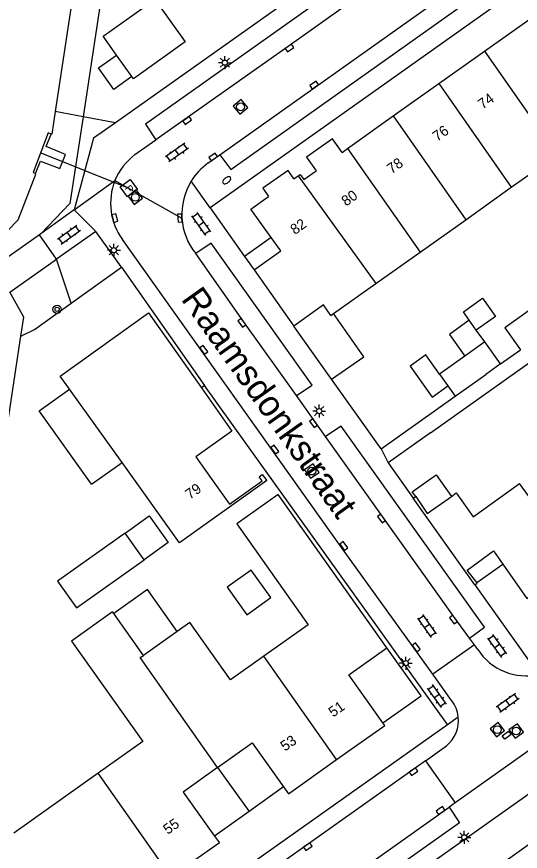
# Model space of a CAD drawing. Extents: x 124000 to 128010, y 398999 to 403000.
# Drawn here: x 126697.3 to 126745.8, y 399877.3 to 399957.9 of the extents above; entities that cross this region are included whole.
import ezdxf

# ---------------------------------------------------------------- set-up
doc = ezdxf.new("R2010")
doc.units = 0
for name, color, linetype in [('gg-afsc-erfafscheiding', 7, 'Continuous'), ('gg-afsc-hekwerk', 7, 'Continuous'), ('gg-afsc-muur', 7, 'Continuous'), ('gg-anno-huisnummerreeks BGT', 7, 'Continuous'), ('gg-anno-openbare ruimte label', 7, 'Continuous'), ('gg-bbg-gedigitaliseerde bebouwing', 7, 'Continuous'), ('gg-bbg-gedigitaliseerde bijgebouw', 7, 'Continuous'), ('gg-bbg-hoofdgebouw', 7, 'Continuous'), ('gg-bbg-luifel en loopbrug', 7, 'Continuous'), ('gg-bbg-tussenscheiding', 7, 'Continuous'), ('gg-knt-BGT kruinlijn', 7, 'Continuous'), ('gg-knt-bovenkant onderkant talud', 7, 'Continuous'), ('gg-knt-verharding', 7, 'Continuous'), ('gg-knt-verharding nz', 7, 'Continuous'), ('gg-kntw-beschoeiing', 7, 'Continuous'), ('gg-kwrk-duiker nz buis', 7, 'Continuous'), ('gg-kwrk-kunstwerk niveau 01', 7, 'Continuous'), ('gg-kwrk-uitstroombak niveau min 01', 7, 'Continuous'), ('gt-grn-groengrens', 7, 'Continuous'), ('gt-grn-weggrens', 7, 'Continuous'), ('gt-symb-boom', 7, 'Continuous'), ('gt-symb-brandkraan', 7, 'Continuous'), ('gt-symb-brandput', 7, 'Continuous'), ('gt-symb-klinker verharding', 7, 'Continuous'), ('gt-symb-kolk', 7, 'Continuous'), ('gt-symb-kolk center center', 7, 'Continuous'), ('gt-symb-lichtmast', 7, 'Continuous'), ('gt-symb-rioolschacht', 7, 'Continuous')]:
    doc.layers.add(name, color=color, linetype=linetype)

# ---------------------------------------------------------------- blocks, each defined once
blk = doc.blocks.new('gt0-LMAST')
at = {"layer": 'gt-symb-lichtmast'}
for p, q in [((-0.182, 0.173), (-0.447, 0.438)), ((-0.005, 0.246), (-0.005, 0.621)), ((0.172, 0.173), (0.437, 0.438)), ((-0.255, -0.004), (-0.63, -0.004)), ((-0.182, -0.181), (-0.447, -0.446)), ((-0.005, -0.254), (-0.005, -0.629)), ((0.437, -0.446), (0.172, -0.181)), ((0.245, -0.004), (0.62, -0.004))]:
    blk.add_line(p, q, dxfattribs=at)
blk.add_circle((-0.005, -0.004), 0.25, dxfattribs=at)
blk = doc.blocks.new('gt0-KOLKCC')
at = {"layer": 'gt-symb-kolk center center'}
blk.add_lwpolyline([(-0.375, 0.2), (0.375, 0.2), (0.375, -0.2), (-0.375, -0.2)], close=True, dxfattribs=at)
blk = doc.blocks.new('gt0-RS')
at = {"layer": 'gt-symb-rioolschacht'}
blk.add_lwpolyline([(-0.5, -0.5), (0.5, -0.5), (0.5, 0.5), (-0.5, 0.5)], close=True, dxfattribs=at)
blk.add_circle((0, 0), 0.375, dxfattribs=at)
blk = doc.blocks.new('gt0-KL1')
at = {"layer": 'gt-symb-klinker verharding'}
for p, q in [((-1.15, 0.3), (1.15, 0.3)), ((-1, -0.3), (-1, 0.3)), ((-0.5, 0.3), (-0.5, 0.45)), ((0, -0.3), (0, 0.3)), ((0.5, 0.3), (0.5, 0.45)), ((1, -0.3), (1, 0.3)), ((-1.15, -0.3), (1.15, -0.3)), ((-0.5, -0.45), (-0.5, -0.3)), ((0.5, -0.45), (0.5, -0.3))]:
    blk.add_line(p, q, dxfattribs=at)
blk = doc.blocks.new('gt0-KOLK')
at = {"layer": 'gt-symb-kolk'}
blk.add_lwpolyline([(0, 0), (0.375, 0), (0.375, 0.4), (-0.375, 0.4), (-0.375, 0), (0, 0)], dxfattribs=at)
blk = doc.blocks.new('gt0-BPUT')
at = {"layer": 'gt-symb-brandput'}
blk.add_lwpolyline([(-0.599, -0.599), (-0.599, 0.601), (0.601, 0.601), (0.601, -0.599)], close=True, dxfattribs=at)
blk.add_text('P', height=0.7, dxfattribs=at).set_placement((-0.233, -0.35))
blk = doc.blocks.new('gt0-BR')
at = {"layer": 'gt-symb-brandkraan'}
for centre, radius, start, end in [((-0.244, 0), 0.206, 107.56694, 252.43307), ((0.599, -2.664), 3, 106.89205, 107.56694), ((0, -0.691), 0.938, 73.10799, 106.89205), ((-0.599, -2.664), 3, 72.43309, 73.10799), ((0.244, 0), 0.206, 287.56695, 72.43309), ((0.599, 2.664), 3, 252.43307, 253.10797), ((0, 0.691), 0.938, 253.10797, 286.89206), ((-0.599, 2.664), 3, 286.89206, 287.56695)]:
    blk.add_arc(centre, radius, start, end, dxfattribs=at)
blk = doc.blocks.new('gt0-BOOM')
at = {"layer": 'gt-symb-boom'}
for radius in [0.4, 0.2]:
    blk.add_circle((0, 0), radius, dxfattribs=at)

msp = doc.modelspace()

# ---------------------------------------------------------------- linework, layer by layer
at = {"layer": 'gg-afsc-erfafscheiding'}
for p, q in [((126703.696, 399948.229), (126700.999, 399948.729)), ((126706.811, 399947.651), (126703.696, 399948.229)), ((126743.939, 399924.359), (126745.869, 399925.732)), ((126732.443, 399916.17), (126739.571, 399921.255))]:
    msp.add_line(p, q, dxfattribs=at)
at = {"layer": 'gg-afsc-hekwerk'}
for p, q in [((126737.182, 399917.708), (126771.217, 399941.907)), ((126703.569, 399930.961), (126707.394, 399933.702)), ((126707.394, 399933.702), (126715.402, 399922.282)), ((126702.552, 399930.233), (126703.569, 399930.961)), ((126699.015, 399927.699), (126702.552, 399930.233)), ((126715.402, 399922.282), (126715.096, 399922.048)), ((126737.182, 399917.708), (126733.107, 399914.811)), ((126733.107, 399914.811), (126735.517, 399911.42))]:
    msp.add_line(p, q, dxfattribs=at)
at = {"layer": 'gg-afsc-muur'}
msp.add_line((126732.443, 399916.17), (126727.66, 399922.899), dxfattribs=at)
at = {"layer": 'gg-bbg-gedigitaliseerde bebouwing'}
for p, q in [((126744.983, 399941.411), (126749.384, 399944.539)), ((126740.582, 399938.282), (126744.983, 399941.411)), ((126736.181, 399935.154), (126740.582, 399938.282)), ((126731.911, 399932.118), (126736.181, 399935.154)), ((126727.843, 399929.226), (126731.911, 399932.118)), ((126727.592, 399929.048), (126727.843, 399929.226)), ((126746.632, 399911.626), (126745.786, 399912.815))]:
    msp.add_line(p, q, dxfattribs=at)
at = {"layer": 'gg-bbg-gedigitaliseerde bijgebouw'}
for p, q in [((126742.428, 399926.486), (126740.503, 399925.118)), ((126743.939, 399924.359), (126742.428, 399926.486)), ((126740.503, 399925.118), (126738.061, 399923.385)), ((126743.939, 399924.359), (126742.513, 399923.345)), ((126739.571, 399921.255), (126742.513, 399923.345)), ((126738.867, 399922.248), (126739.571, 399921.255)), ((126707.735, 399908.035), (126701.23, 399903.381)), ((126709.572, 399905.468), (126707.735, 399908.035))]:
    msp.add_line(p, q, dxfattribs=at)
for points in [[(126746.843, 399929.624), (126744.358, 399927.858), (126745.869, 399925.732)], [(126738.061, 399923.385), (126736.749, 399925.228), (126735.218, 399924.138), (126737.337, 399921.16), (126738.867, 399922.248)], [(126701.23, 399903.381), (126703.066, 399900.815), (126709.572, 399905.468)], [(126717.575, 399902.83), (126719.471, 399900.163), (126721.782, 399901.806), (126719.886, 399904.473), (126717.575, 399902.83)]]:
    msp.add_lwpolyline(points, dxfattribs=at)
at = {"layer": 'gg-bbg-hoofdgebouw'}
for p, q in [((126742.396, 399954.553), (126746.796, 399957.682)), ((126737.995, 399951.424), (126742.396, 399954.553)), ((126733.594, 399948.295), (126737.995, 399951.424)), ((126729.193, 399945.166), (126733.594, 399948.295)), ((126728.658, 399944.785), (126729.193, 399945.166)), ((126724.023, 399942.241), (126724.435, 399942.532)), ((126720.173, 399933.44), (126724.024, 399928.014)), ((126707.456, 399914.849), (126702.393, 399921.938)), ((126735.517, 399911.42), (126735.761, 399911.553)), ((126741.469, 399903.046), (126735.517, 399911.42)), ((126709.508, 399896.226), (126706.648, 399900.27)), ((126712.774, 399898.535), (126709.508, 399896.226)), ((126705.158, 399884.851), (126697.008, 399879.067))]:
    msp.add_line(p, q, dxfattribs=at)
for points in [[(126728.658, 399944.785), (126727.727, 399946.094), (126725.231, 399944.324), (126726.164, 399943.012)], [(126724.023, 399942.241), (126723.477, 399943.032), (126721.02, 399941.333), (126721.584, 399940.518)], [(126724.435, 399942.532), (126724.611, 399942.656), (126724.963, 399942.158), (126726.164, 399943.012)], [(126721.817, 399936.571), (126719.87, 399939.307), (126721.584, 399940.518)], [(126720.173, 399933.44), (126722.745, 399935.267), (126721.817, 399936.571)], [(126727.592, 399929.048), (126726.878, 399930.062), (126724.024, 399928.014)], [(126702.393, 399921.938), (126701.494, 399923.198), (126709.995, 399929.294), (126715.096, 399922.048)], [(126715.096, 399922.048), (126718.042, 399917.864), (126714.579, 399915.395), (126716.049, 399913.303), (126717.802, 399910.832), (126720.962, 399913.073), (126720.678, 399913.474), (126720.97, 399913.693), (126721.415, 399913.101), (126713.002, 399907.083), (126707.456, 399914.849)], [(126739.208, 399911.58), (126739.674, 399911.913), (126741.294, 399909.615), (126745.786, 399912.815)], [(126732.983, 399896.97), (126722.489, 399911.747), (126718.511, 399908.937), (126725.407, 399899.184), (126721.111, 399896.146)], [(126735.761, 399911.553), (126736.876, 399909.916), (126739.208, 399911.58)], [(126741.647, 399903.261), (126740.741, 399904.457), (126743.251, 399906.315), (126744.15, 399905.04)], [(126744.15, 399905.04), (126746.484, 399901.733), (126747.525, 399902.448), (126748.408, 399901.263), (126752.126, 399903.91)], [(126741.469, 399903.046), (126741.679, 399903.218), (126741.647, 399903.261)], [(126706.648, 399900.27), (126706.534, 399900.431), (126702.564, 399897.61), (126709.469, 399887.91), (126705.158, 399884.851)], [(126721.111, 399896.146), (126717.896, 399893.873), (126713.991, 399899.396), (126712.774, 399898.535)], [(126732.589, 399889.717), (126729.303, 399894.351), (126732.983, 399896.97)], [(126728.135, 399886.17), (126732.774, 399889.456), (126732.589, 399889.717)], [(126716.664, 399885.419), (126719.996, 399887.793), (126723.031, 399883.534)], [(126723.031, 399883.534), (126723.495, 399882.883), (126728.135, 399886.17)], [(126716.664, 399885.419), (126713.332, 399883.044), (126716.36, 399878.795)], [(126743.437, 399873.655), (126742.458, 399874.983), (126746.655, 399877.982), (126747.606, 399876.616), (126750.767, 399878.874), (126750.311, 399879.491), (126750.6, 399879.699)], [(126716.36, 399878.795), (126716.831, 399878.134), (126712.197, 399874.852)]]:
    msp.add_lwpolyline(points, dxfattribs=at)
at = {"layer": 'gg-bbg-luifel en loopbrug'}
for p, q in [((126708.395, 399952.116), (126706.921, 399954.18)), ((126708.559, 399951.886), (126708.395, 399952.116)), ((126721.817, 399936.571), (126719.25, 399934.744)), ((126719.25, 399934.744), (126720.173, 399933.44)), ((126741.609, 399927.637), (126740.93, 399928.59)), ((126727.66, 399922.899), (126724.024, 399928.014)), ((126742.428, 399926.486), (126741.609, 399927.637)), ((126704.519, 399912.748), (126707.456, 399914.849)), ((126741.647, 399903.261), (126744.15, 399905.04)), ((126716.664, 399885.419), (126719.695, 399881.165)), ((126723.031, 399883.534), (126719.695, 399881.165)), ((126719.695, 399881.165), (126716.36, 399878.795))]:
    msp.add_line(p, q, dxfattribs=at)
for points in [[(126706.921, 399954.18), (126705.62, 399956.003), (126710.609, 399959.565), (126713.548, 399955.448), (126708.559, 399951.886)], [(126708.395, 399952.116), (126706.647, 399950.868), (126705.173, 399952.933), (126706.921, 399954.18)], [(126740.93, 399928.59), (126740.358, 399929.396), (126742.217, 399930.718), (126743.468, 399928.958), (126741.609, 399927.637)], [(126727.66, 399922.899), (126730.753, 399925.058), (126727.843, 399929.226)], [(126740.93, 399928.59), (126739.007, 399927.221), (126740.503, 399925.118)], [(126704.519, 399912.748), (126699.451, 399919.834), (126702.393, 399921.938)], [(126735.761, 399911.553), (126735.432, 399912.016), (126737.734, 399913.652), (126739.208, 399911.58)], [(126707.735, 399908.035), (126710.055, 399909.694), (126711.891, 399907.127), (126709.572, 399905.468)], [(126712.774, 399898.535), (126709.913, 399902.58), (126706.648, 399900.27)], [(126732.589, 399889.717), (126736.276, 399892.338), (126732.983, 399896.97)]]:
    msp.add_lwpolyline(points, dxfattribs=at)
at = {"layer": 'gg-bbg-tussenscheiding'}
for p, q in [((126742.396, 399954.553), (126749.384, 399944.539)), ((126737.995, 399951.424), (126744.983, 399941.411)), ((126733.594, 399948.295), (126740.582, 399938.282)), ((126729.193, 399945.166), (126736.181, 399935.154)), ((126724.435, 399942.532), (126731.911, 399932.118)), ((126738.061, 399923.385), (126738.867, 399922.248)), ((126728.135, 399886.17), (126721.111, 399896.146)), ((126712.197, 399874.852), (126705.158, 399884.851))]:
    msp.add_line(p, q, dxfattribs=at)
msp.add_lwpolyline([(126716.664, 399885.419), (126709.206, 399896.013), (126709.508, 399896.226)], dxfattribs=at)
at = {"layer": 'gg-knt-BGT kruinlijn'}
msp.add_line((126711.518, 400000), (126703.696, 399948.229), dxfattribs=at)
at = {"layer": 'gg-knt-bovenkant onderkant talud'}
msp.add_line((126702.552, 399930.233), (126701.144, 399934.462), dxfattribs=at)
msp.add_lwpolyline([(126703.696, 399948.229), (126702.43, 399939.849), (126699.624, 399936.914)], dxfattribs=at)
at = {"layer": 'gg-knt-verharding'}
for p, q in [((126798.074, 399997.795), (126715.935, 399939.424)), ((126751.806, 399979.503), (126706.811, 399947.651)), ((126708.699, 399944.567), (126710.713, 399945.99)), ((126715.722, 399943.736), (126716.886, 399944.562)), ((126702.841, 399939.232), (126699.624, 399936.914)), ((126715.935, 399939.424), (126719.25, 399934.744)), ((126704.92, 399937.149), (126701.144, 399934.462)), ((126707.394, 399933.702), (126704.92, 399937.149)), ((126699.624, 399936.914), (126699.482, 399936.812)), ((126738.818, 399889.563), (126715.402, 399922.282)), ((126727.076, 399917.353), (126724.273, 399921.321)), ((126732.443, 399916.17), (126733.107, 399914.811)), ((126741.469, 399903.046), (126746.967, 399895.331)), ((126741.428, 399897.249), (126740.953, 399897.909)), ((126741.428, 399897.249), (126737.407, 399894.415)), ((126741.758, 399896.791), (126741.428, 399897.249)), ((126739.218, 399891.89), (126737.407, 399894.415)), ((126747.857, 399887.889), (126739.572, 399882.007)), ((126736.694, 399886.064), (126738.727, 399887.508)), ((126736.694, 399886.064), (126704.82, 399863.426)), ((126736.694, 399886.064), (126739.572, 399882.007)), ((126739.572, 399882.007), (126738.975, 399881.583))]:
    msp.add_line(p, q, dxfattribs=at)
for points in [[(126716.886, 399944.562), (126717.931, 399943.12), (126795.896, 399998.54), (126794.899, 400000)], [(126753.32, 399976.267), (126752.262, 399977.706), (126709.716, 399947.493), (126710.713, 399945.99)], [(126706.811, 399947.651), (126704.689, 399946.149), (126702.841, 399939.232)], [(126737.407, 399894.415), (126728.623, 399906.661), (126707.501, 399936.376)], [(126724.273, 399921.321), (126725.772, 399922.328), (126716.033, 399936.011), (126714.553, 399935.013)], [(126740.953, 399897.909), (126742.387, 399898.958), (126728.574, 399918.365), (126727.076, 399917.353)], [(126693.97, 399862.017), (126703.072, 399868.461), (126705.102, 399865.645), (126738.818, 399889.563)], [(126747.79, 399883.651), (126710.883, 399857.449), (126711.732, 399856.229), (126690.637, 399841.225)], [(126738.975, 399881.583), (126739.991, 399880.07), (126710.75, 399859.306), (126709.624, 399860.736)]]:
    msp.add_lwpolyline(points, dxfattribs=at)
for centre, radius, start, end in [((126712.194, 399939.875), 5.851, 126.68125, 158.05792), ((126719.294, 399938.814), 6.082, 125.97105, 148.44072), ((126712.197, 399939.872), 5.855, 158.04698, 216.66673), ((126719.291, 399938.818), 6.077, 148.4532, 183.6106), ((126719.292, 399938.819), 6.079, 183.62341, 218.76767), ((126746.419, 399899.82), 5.559, 213.01293, 282.6197), ((126736.747, 399889.946), 3.144, 6.63171, 38.19052), ((126736.75, 399889.949), 3.141, 309.01326, 6.58909)]:
    msp.add_arc(centre, radius, start, end, dxfattribs=at)
at = {"layer": 'gg-knt-verharding nz'}
for p, q in [((126716.886, 399944.562), (126769.557, 399981.991)), ((126709.624, 399860.736), (126738.975, 399881.583))]:
    msp.add_line(p, q, dxfattribs=at)
for points in [[(126753.32, 399976.267), (126723.473, 399955.017), (126710.713, 399945.99)], [(126724.273, 399921.321), (126719.172, 399928.452), (126714.553, 399935.013)], [(126740.953, 399897.909), (126739.558, 399899.808), (126727.076, 399917.353)]]:
    msp.add_lwpolyline(points, dxfattribs=at)
at = {"layer": 'gg-kntw-beschoeiing'}
for p, q in [((126708.732, 400000), (126700.999, 399948.729)), ((126700.999, 399948.729), (126700.671, 399946.554)), ((126700.671, 399946.554), (126700.609, 399946.551)), ((126692.856, 399895.188), (126697.707, 399927.043))]:
    msp.add_line(p, q, dxfattribs=at)
for points in [[(126695.234, 399933.828), (126695.052, 399934.175), (126695.354, 399936.15), (126697.434, 399938.275), (126699.149, 399942.696), (126699.116, 399942.743)], [(126697.707, 399927.043), (126697.987, 399928.881), (126696.646, 399931.3)]]:
    msp.add_lwpolyline(points, dxfattribs=at)
at = {"layer": 'gg-kwrk-duiker nz buis'}
msp.add_line((126699.625, 399944.743), (126708.103, 399941.322), dxfattribs=at)
at = {"layer": 'gg-kwrk-kunstwerk niveau 01'}
for p, q in [((126699.482, 399936.812), (126695.234, 399933.828)), ((126701.144, 399934.462), (126699.482, 399936.812)), ((126696.646, 399931.3), (126701.144, 399934.462))]:
    msp.add_line(p, q, dxfattribs=at)
at = {"layer": 'gg-kwrk-uitstroombak niveau min 01'}
for points in [[(126700.609, 399946.551), (126700.341, 399946.654), (126698.878, 399942.834), (126699.116, 399942.743)], [(126699.116, 399942.743), (126699.596, 399943.92), (126701.445, 399943.218), (126702.013, 399944.593), (126700.147, 399945.345), (126700.609, 399946.551)]]:
    msp.add_lwpolyline(points, dxfattribs=at)
at = {"layer": 'gt-grn-groengrens'}
msp.add_line((126697.707, 399927.043), (126699.015, 399927.699), dxfattribs=at)
at = {"layer": 'gt-grn-weggrens'}
for p, q in [((126702.841, 399939.232), (126706.767, 399942.061)), ((126706.767, 399942.061), (126713.226, 399938.435)), ((126715.935, 399939.424), (126714.112, 399941.997)), ((126704.92, 399937.149), (126702.841, 399939.232)), ((126738.818, 399889.563), (126739.87, 399890.309))]:
    msp.add_line(p, q, dxfattribs=at)

# ---------------------------------------------------------------- block references
at = {"layer": 'gt-symb-boom'}
msp.add_blockref('gt0-BOOM', (126701.188, 399929.632), dxfattribs=at)
at = {"layer": 'gt-symb-brandkraan', "rotation": 36.824033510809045}
msp.add_blockref('gt0-BR', (126717.549, 399942.095), dxfattribs=at)
at = {"layer": 'gt-symb-brandput', "rotation": -53.3364075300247}
msp.add_blockref('gt0-BPUT', (126708.103, 399941.322), dxfattribs=at)
at = {"layer": 'gt-symb-klinker verharding'}
for p, rotation in [((126712.738, 399944.767), -144.68878656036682), ((126715.106, 399937.881), 125.47103932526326), ((126702.336, 399936.851), 35.804105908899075), ((126736.869, 399899.063), 125.51769786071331), ((126743.633, 399897.148), 125.47103932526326), ((126737.813, 399892.301), 125.47103932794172), ((126744.629, 399891.639), -144.68878655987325)]:
    msp.add_blockref('gt0-KL1', p, dxfattribs=dict(at, rotation=rotation))
at = {"layer": 'gt-symb-kolk'}
for p, rotation in [((126723.473, 399955.017), -144.56219854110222), ((126726.083, 399951.118), 35.47103932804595), ((126713.622, 399948.027), -144.6420574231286), ((126716.35, 399944.18), 35.23135738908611), ((126706.551, 399938.389), -75.28268885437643), ((126713.223, 399938.457), 93.38328761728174), ((126719.172, 399928.452), 125.59763149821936), ((126715.163, 399925.601), -54.56219853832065), ((126726.08, 399918.752), 125.43780146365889), ((126722.018, 399915.989), -54.482302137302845), ((126732.623, 399909.557), 125.43780145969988), ((126728.664, 399906.677), -54.355799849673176), ((126739.558, 399899.808), 126.29695894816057), ((126735.647, 399896.894), -54.355799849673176), ((126735.662, 399884.841), 35.39110751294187), ((126738.03, 399881.415), -144.60889248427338), ((126725.47, 399877.603), 35.35794257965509)]:
    msp.add_blockref('gt0-KOLK', p, dxfattribs=dict(at, rotation=rotation))
at = {"layer": 'gt-symb-kolk center center', "rotation": 35.39110751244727}
msp.add_blockref('gt0-KOLKCC', (126744.536, 399888.538), dxfattribs=at)
at = {"layer": 'gt-symb-lichtmast'}
for p in [(126717.371, 399953.444), (126706.67, 399935.347), (126726.46, 399919.814), (126734.805, 399895.48), (126740.456, 399878.672)]:
    msp.add_blockref('gt0-LMAST', p, dxfattribs=at)
at = {"layer": 'gt-symb-rioolschacht'}
for p, rotation in [((126718.874, 399949.175), -49.46084825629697), ((126708.726, 399940.452), 37.397320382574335), ((126725.746, 399914.021), 125.23135738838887), ((126743.636, 399889.058), 128.1765376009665), ((126745.457, 399888.928), 35.72413480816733)]:
    msp.add_blockref('gt0-RS', p, dxfattribs=dict(at, rotation=rotation))

# ---------------------------------------------------------------- texts
at = {"layer": 'gg-anno-huisnummerreeks BGT'}
for s, rotation, p in [('74', 35.4, (126742.214, 399948.902)), ('76', 35.4, (126737.843, 399945.794)), ('78', 35.4, (126733.442, 399942.665)), ('80', 35.4, (126729.053, 399939.545)), ('82', 35.2, (126724.114, 399936.797)), ('79', 35.5, (126713.992, 399911.242)), ('51', 35.3, (126727.803, 399890.224)), ('53', 35.3, (126723.164, 399886.938)), ('55', 35.3, (126711.863, 399878.904))]:
    msp.add_text(s, height=1, rotation=rotation, dxfattribs=at).set_placement(p)
at = {"layer": 'gg-anno-openbare ruimte label'}
msp.add_text('Raamsdonkstraat', height=2.5, rotation=305.4, dxfattribs=at).set_placement((126713.075, 399930.617))

doc.saveas('drawing.dxf')
